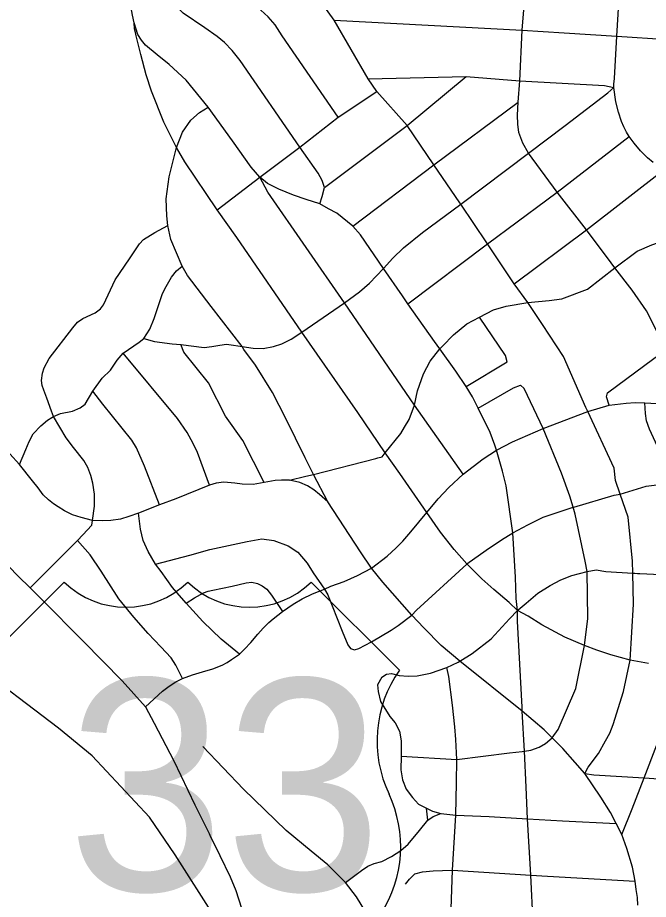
# Model space of a CAD drawing. Extents: x 1755200 to 1902939, y 644115 to 788070.
# Drawn here: x 1808159 to 1812308, y 725250 to 731049 of the extents above; entities that cross this region are included whole.
import ezdxf

# ---------------------------------------------------------------- set-up
doc = ezdxf.new("R2010")
doc.units = 0
for name, color, linetype in [('GM_X_City_Street', 7, 'Continuous'), ('GM_X_Township', 7, 'Continuous'), ('GM_X_US_Route', 7, 'Continuous'), ('GM_X_US_Shield', 7, 'Continuous')]:
    doc.layers.add(name, color=color, linetype=linetype)

msp = doc.modelspace()

# ---------------------------------------------------------------- linework, layer by layer
at = {"layer": 'GM_X_City_Street'}
for points in [[(1812064.7, 729436), (1811901.5, 729654.1), (1811707.8, 729900.7), (1811520.8, 730157.3), (1811482.7, 730223.5), (1811456.2, 730293.1), (1811449.6, 730347.7), (1811447.9, 730407.3), (1811451.2, 730493.4), (1811463.6, 730633.9), (1811477.9, 730967.2), (1811504.2, 731286.2), (1811525.7, 731655.4), (1811571.1, 732469.5), (1811613.6, 733276.8), (1811614.9, 733300.7)], [(1808933.6, 730950.6), (1808927.7, 730975), (1808924.9, 731014), (1808915.5, 731064.3), (1808884.4, 731234.4), (1808773.2, 731765.5), (1808773.2, 731832.8)], [(1811068, 729831.7), (1810896.9, 730080.3), (1810720.9, 730339.7), (1810522.9, 730562.5), (1810464.1, 730645.2), (1810240.6, 731033), (1810174.5, 731126.5), (1810063.3, 731267.1), (1809960.3, 731370.1), (1809896.5, 731425.7), (1809796.8, 731500.9), (1809813.1, 731765.8), (1809813.6, 731773.3)], [(1810268.4, 730393.7), (1809899.8, 730928.6), (1809852.4, 731000.6), (1809806.6, 731054.5), (1809759.2, 731098.7), (1809684, 731152.6), (1809600.6, 731209.9), (1809525.4, 731263.8), (1809471.4, 731314.5), (1809433.8, 731375)], [(1812341, 730095.4), (1812303.7, 730126.7), (1812257.3, 730172.7), (1812214.3, 730223), (1812182.2, 730266.4), (1812164.8, 730295.9), (1812147.5, 730331.5), (1812131, 730366.3), (1812111.9, 730427.9), (1812095.4, 730493.8), (1812081.5, 730589.3), (1812082.3, 730611.9), (1812085, 730648.4), (1812100.6, 730926.1), (1812120.6, 731255.1)], [(1810148, 729823.9), (1810163.4, 729871.8), (1810177.3, 729932), (1810163.4, 729976.8), (1810135.6, 730026.2), (1810015.1, 730196.5), (1809622.2, 730767.6), (1809570.7, 730833), (1809520.5, 730886.1), (1809471.4, 730925.3), (1809391.3, 730981), (1809249, 731079), (1809201.6, 731123.2), (1809144.4, 731200)], [(1810689.9, 729219.7), (1810566.4, 729397.8), (1810415.1, 729620.1), (1810364.2, 729677.2), (1810259.2, 729763.7), (1810205.1, 729791.5), (1810148, 729823.9), (1810057.1, 729851.5), (1809974.8, 729881), (1809878.4, 729921.4), (1809802.1, 729958.3), (1809752.5, 729999.1), (1809696.5, 730064.4), (1809573.6, 730237.8), (1809412.1, 730460.7), (1809268.7, 730636.8), (1809155.9, 730741.2), (1809078, 730803.8), (1809000.1, 730867.8), (1808973.6, 730901.2), (1808950, 730937.4), (1808924.9, 731014)], [(1810240.6, 731033), (1811477.9, 730967.2), (1811755.1, 730948.7), (1812100.6, 730926.1), (1812435.6, 730905.3), (1813230.1, 730807.5), (1813233.7, 730807.3), (1813987.4, 730807.1), (1814024.8, 730804.5), (1814921.5, 730747.2), (1814957.3, 730744.9)], [(1812310, 726800.5), (1812188, 726823.8), (1812060.5, 726858), (1811969.6, 726888.3), (1811888.8, 726919.4), (1811758.6, 726973.7), (1811606.7, 727055.3), (1811517.5, 727111.7), (1811447.7, 727150.1), (1811392.2, 727201.3), (1811292.4, 727287), (1811213.4, 727357.3), (1811115.3, 727455.4), (1811031.6, 727551.2), (1810941.5, 727663.9), (1810851.5, 727793.1), (1810672.6, 728050.9), (1810578, 728187.2), (1810396.6, 728451.1), (1810028.4, 728980.3), (1809601.7, 729602.8), (1809471.2, 729784.7), (1809259.8, 730100.2), (1809203.8, 730195), (1809119.9, 730361.3), (1809040.4, 730565.8), (1809004.2, 730673), (1808969.4, 730806.6), (1808938.8, 730929), (1808933.6, 730950.6)], [(1810177.3, 729932), (1810720.9, 730339.7), (1811110.2, 730662.2)], [(1810464.1, 730645.2), (1811110.2, 730662.2), (1811463.6, 730633.9), (1812019, 730603.2), (1812081.5, 730589.3)], [(1808989.4, 728939.2), (1809059.3, 728918.9), (1809175.9, 728903.4), (1809233.4, 728898.7), (1809387.2, 728880.1), (1809437, 728886.3), (1809489.8, 728895.6), (1809533.4, 728900.3), (1809578.4, 728894.1), (1809635.2, 728884.8), (1809708.2, 728875.4), (1809773.5, 728872.3), (1809843.4, 728884.8), (1809897, 728903.4), (1809959.2, 728933.7), (1810028.4, 728980.3), (1810309.7, 729173), (1810407.6, 729244.6), (1810473.8, 729302.1), (1810566.4, 729397.8), (1810626.7, 729465.7), (1810697.7, 729533.6), (1810822.8, 729635.6), (1811074.4, 729822.4), (1811520.8, 730157.3), (1811762, 730340.2), (1812041.6, 730554.6), (1812081.5, 730589.3)], [(1809471.2, 729784.7), (1809752.5, 729999.1), (1810015.1, 730196.5), (1810268.4, 730393.7), (1810522.9, 730562.5)], [(1810364.2, 729677.2), (1810896.9, 730080.3), (1811451.2, 730493.4)], [(1809648.1, 728866.9), (1809635.2, 728884.8), (1809433.1, 729149), (1809276.9, 729352.6), (1809241.9, 729414.7), (1809166.3, 729590.3), (1809147.9, 729682.1), (1809141.3, 729744.7), (1809137, 729857.7), (1809155.7, 730002.2), (1809203.8, 730195), (1809244.2, 730296), (1809298.6, 730373.7), (1809356.2, 730425), (1809412.1, 730460.7)], [(1811639.4, 729850), (1811707.8, 729900.7), (1812182.2, 730266.4)], [(1811426.5, 729299), (1811901.5, 729654.1), (1812412.2, 730050.3)], [(1811089.2, 728046.2), (1810770.3, 728499.1), (1810309.7, 729173), (1809805.3, 729899.7), (1809752.5, 729999.1)], [(1810727, 729166.2), (1811250.4, 729561.5), (1811639.4, 729850)], [(1811245.9, 729568.3), (1811074.4, 729822.4), (1811068, 729831.7)], [(1808381.7, 728461.1), (1808350.6, 728545.7), (1808330.6, 728597.8), (1808321.1, 728630.3), (1808316.8, 728662.9), (1808321.9, 728709.8), (1808334.1, 728746.2), (1808367.1, 728806.1), (1808521.5, 729007.5), (1808552.6, 729046.4), (1808588.3, 729069.7), (1808669.2, 729107), (1808704.9, 729133.4), (1808723.6, 729159.9), (1808801.3, 729324.6), (1808894.5, 729462.9), (1808959.8, 729560.8), (1808986.2, 729590.4), (1809060.9, 729635.5), (1809147.9, 729682.1)], [(1810954.1, 728888.6), (1811026.6, 728962.4), (1811114.6, 729034.9), (1811198, 729079.7), (1811289.1, 729126), (1811372.5, 729150.7), (1811516, 729175.4), (1811655, 729187.8), (1811739.9, 729198.6), (1811908.1, 729263.4), (1812088.5, 729404.2), (1812234.2, 729511.7), (1812330.2, 729554.8), (1812374.9, 729569.7), (1812441.1, 729581.3), (1812541.6, 729584.1), (1812872.3, 729565), (1813155.3, 729549.4), (1813946.7, 729498.1), (1814855.6, 729442.7), (1814890.2, 729438.9)], [(1811897.5, 728485.5), (1811750.7, 728820.3), (1811611.8, 729030.3), (1811516, 729175.4), (1811426.5, 729299), (1811250.4, 729561.5), (1811245.9, 729568.3)], [(1808383.4, 728418.6), (1808395.7, 728425.9), (1808440.9, 728444.1), (1808520.7, 728460.6), (1808571.5, 728483.2), (1808604.2, 728505.6), (1808654.3, 728591.8), (1808714.3, 728676.5), (1808770.2, 728729.3), (1808813.7, 728796.1), (1808854.1, 728842.8), (1808958.3, 728914.3), (1808989.4, 728939.2), (1809029.8, 728999.8), (1809057.7, 729069.7), (1809096.6, 729189.4), (1809112.1, 729234.5), (1809135.5, 729281.1), (1809171.2, 729341.7), (1809203.8, 729383.6), (1809241.9, 729414.7)], [(1812424.6, 728864.5), (1812297.1, 729121.1), (1812201.1, 729255.2), (1812088.5, 729404.2), (1812064.7, 729436)], [(1810901.7, 728917.7), (1810727, 729166.2), (1810689.9, 729219.7)], [(1811380.2, 728784.8), (1811367.8, 728826.5), (1811198, 729079.7)], [(1809780.3, 727991), (1809641.4, 728267.1), (1809526.6, 728428.1), (1809415.2, 728646.9), (1809252, 728847.5), (1809233.4, 728898.7)], [(1810199.6, 727863.4), (1810105.8, 728044), (1810051.1, 728153.3), (1809922.7, 728411.2), (1809834.9, 728583.2), (1809724.5, 728762), (1809648.1, 728866.9)], [(1810529.2, 728153.1), (1810558.1, 728161.2), (1810578, 728187.2), (1810680.5, 728313.1), (1810705.2, 728355.2), (1810734.3, 728406), (1810770.3, 728499.1), (1810788.8, 728593.3), (1810828.9, 728706), (1810872.2, 728789.4), (1810935.5, 728869.7), (1810954.1, 728888.6)], [(1811297.4, 728237.3), (1811267.4, 728320), (1811188.6, 728480.6), (1811151.3, 728553.7), (1811109.3, 728622.1), (1811042, 728724.6), (1810935.5, 728869.7), (1810901.7, 728917.7)], [(1812032.4, 728553.8), (1812039.2, 728581.2), (1812345.4, 728806.4), (1812424.6, 728864.5), (1812491.7, 728896), (1812511.6, 728903.8)], [(1809421.8, 727972.8), (1809342.8, 728188.9), (1809314.1, 728248), (1809275.1, 728319.1), (1809211.4, 728412.5), (1808854.1, 728842.8)], [(1811109.3, 728622.1), (1811380.2, 728784.8)], [(1811188.6, 728480.6), (1811421.9, 728613.4), (1811466.6, 728631.9)], [(1811596.5, 728388.2), (1811491.3, 728610.3), (1811466.6, 728631.9)], [(1809092.8, 727844.3), (1808994.7, 728098.7), (1808940, 728220.2), (1808909.5, 728269.3), (1808719.8, 728507.3), (1808654.3, 728591.8)], [(1808999.9, 726516.7), (1809113, 726619.2), (1809155.5, 726651.9), (1809200, 726680.4), (1809243, 726703.3), (1809309.1, 726726.5), (1809376.1, 726746.2), (1809443.8, 726766), (1809505.4, 726790.3), (1809537.3, 726808.6), (1809566.2, 726826.8), (1809617.9, 726861.3), (1809652.1, 726895.3), (1809693.2, 726940.1), (1809738.8, 726994.1), (1809775.3, 727034.4), (1809812.6, 727070.2), (1809839.9, 727093.8), (1809901.6, 727144), (1809972.3, 727190.3), (1810030.8, 727226.1), (1810098.5, 727259.5), (1810177, 727289.6), (1810219.4, 727309), (1810306.9, 727340.9), (1810395.1, 727379.7), (1810486.9, 727428.5), (1810590.5, 727507.4), (1810649.1, 727560.7), (1810692.6, 727604.7), (1810745.6, 727667.2), (1810851.5, 727793.1), (1810925.9, 727884.6), (1810996.7, 727957.6), (1811089.2, 728046.2), (1811221, 728147.8), (1811309.2, 728204.8), (1811415.6, 728259.5), (1811616.4, 728346.3), (1811909.9, 728457.3), (1812050.6, 728499.9), (1812163.1, 728513.5), (1812221.7, 728516.6), (1812285.6, 728514.3), (1812516.8, 728501.4)], [(1812050.6, 728499.9), (1812032.4, 728553.8)], [(1808242.1, 727298), (1808553.7, 727610), (1808588.4, 727647.3), (1808647.5, 727711.5), (1808652.7, 727741.9), (1808664, 727834.8), (1808664.9, 727914.6), (1808654.4, 727986.7), (1808641.4, 728037.9), (1808620.6, 728090.8), (1808594.5, 728136.9), (1808525.9, 728221.9), (1808477.4, 728285.3), (1808395.7, 728425.9), (1808381.8, 728460.6), (1808381.7, 728461.1)], [(1811890.5, 726077.8), (1811912.2, 726118.6), (1811979.9, 726209.8), (1812026.8, 726291.4), (1812054.6, 726343.5), (1812077.2, 726399), (1812145.3, 726617.9), (1812188, 726823.8), (1812211.7, 727190.8), (1812206.7, 727395.5), (1812204.7, 727473.9), (1812175.7, 727763), (1812122.9, 727915.6), (1812092.2, 728004.2), (1812083.3, 728085.4), (1811909.9, 728457.3), (1811897.5, 728485.5)], [(1812134.4, 725675.9), (1812201.6, 725844.6), (1812281.5, 726048.6), (1812364, 726266.5), (1812426.9, 726468.7), (1812461.5, 726595.3), (1812498.1, 726779.5), (1812528.4, 727015), (1812528.3, 727209.9), (1812523.6, 727380.1), (1812520.5, 727490.8), (1812482.1, 727835.8), (1812463.5, 727988.8), (1812436.2, 728067.1), (1812396.6, 728172.1), (1812356.3, 728256.5), (1812316.8, 728343.2), (1812297, 728398), (1812289.4, 728444.3), (1812285.6, 728514.3)], [(1808170.9, 728109.1), (1808212.6, 728208), (1808235.6, 728260.1), (1808262.1, 728310.5), (1808310.7, 728364.3), (1808354.9, 728401.6), (1808383.4, 728418.6)], [(1811478.6, 726222.9), (1811493, 726224.5), (1811535.5, 726231.5), (1811591.1, 726251.4), (1811632.7, 726275.3), (1811676.1, 726313.1), (1811714.3, 726366), (1811831.6, 726636.1), (1811888.8, 726919.4), (1811909.8, 727096.6), (1811906.2, 727405.1), (1811893.6, 727473.1), (1811826.5, 727782.5), (1811813.5, 727828.2), (1811792.8, 727901.1), (1811738, 728053.5), (1811616.4, 728346.3), (1811596.5, 728388.2)], [(1812239.5, 725211.5), (1812236, 725261), (1812229.1, 725314.8), (1812221.2, 725368.6), (1812203.4, 725462), (1812167.4, 725583.9), (1812134.4, 725675.9), (1812097.1, 725748), (1812058.9, 725820.9), (1811995.6, 725922.5), (1811890.5, 726077.8), (1811827.5, 726150.2), (1811745.4, 726240.9), (1811676.1, 726313.1), (1811623.2, 726364.3), (1811479.1, 726486.7), (1811068.5, 726815.7), (1810945.2, 726919), (1810832.4, 727035.3), (1810752.5, 727117.8), (1810562.4, 727336.5), (1810486.9, 727428.5), (1810414, 727535.3), (1810199.6, 727863.4), (1810144, 727912), (1810107.5, 727942.4), (1810065.9, 727968.5), (1810014.7, 727991.9), (1809948.7, 728007.5), (1809894, 728007.5), (1809852.4, 728004.9), (1809780.3, 727991), (1809709.1, 727977.1), (1809637.1, 727979.7), (1809588.4, 727987.6), (1809515.5, 727992.8), (1809464.3, 727986.7), (1809421.8, 727972.8), (1809200.4, 727884.2), (1809092.8, 727844.3), (1808954.8, 727788.8), (1808891.4, 727767.9), (1808835, 727750.6), (1808772.5, 727741.6), (1808714.3, 727739.8), (1808652.7, 727741.9), (1808576.3, 727760.1), (1808519.9, 727779.2), (1808466.9, 727804.4), (1808425.3, 727830.4), (1808394, 727852.1), (1808361.9, 727878.2), (1808328, 727911.2), (1808293.3, 727955.4), (1808257.7, 728002.3), (1808170.9, 728109.1), (1808041.6, 728249.7)], [(1811477.6, 726513.6), (1811447.7, 727079.1), (1811447.7, 727150.1), (1811439.8, 727227.8), (1811433.9, 727368.6), (1811417.9, 727660.8), (1811372, 727969.3), (1811349.5, 728064.8), (1811309.2, 728204.8), (1811297.4, 728237.3)], [(1809948.7, 728007.5), (1810054.6, 728033.6), (1810105.8, 728044), (1810514.7, 728149), (1810529.2, 728153.1)], [(1811114.3, 727454.5), (1811115.3, 727455.4), (1811241.5, 727545.8), (1811342.5, 727614.2), (1811417.9, 727660.8), (1811515, 727712.1), (1811616.4, 727764.4), (1811813.5, 727828.2), (1811818.5, 727829.8), (1812082.7, 727907.7), (1812122.9, 727915.6), (1812293.2, 727967.5), (1812449.8, 727987.1)], [(1809617.9, 726861.3), (1809497.3, 726961.2), (1809376.6, 727077.5), (1809267.2, 727197.3), (1809178.7, 727299.7), (1809102.3, 727405.6), (1809066.7, 727453.4), (1809018.1, 727538.4), (1808986, 727609.6), (1808967.2, 727684.9), (1808954.8, 727788.8)], [(1812219.7, 727394.8), (1812236.4, 727393.8), (1812252.4, 727392.9), (1812523.6, 727380.1), (1812853.1, 727383.9), (1813179.4, 727365.3), (1813503.1, 727349.4), (1813824.2, 727333.5), (1813911.7, 727341.5), (1813967.4, 727346.8), (1814049.7, 727368), (1814145.2, 727402.5), (1814440.6, 727534.5), (1814643.7, 727620.5), (1814736, 727658.8)], [(1809243, 726703.3), (1809222.1, 726745.9), (1809200.4, 726791), (1809168.3, 726837.9), (1809100.6, 726910), (1809017.2, 726997.6), (1808922.6, 727105.3), (1808825.4, 727225.9), (1808707.8, 727407.2), (1808635.5, 727515.3), (1808553.7, 727610)], [(1809066.7, 727453.4), (1809292.2, 727513.7), (1809424.3, 727550.6), (1809668.6, 727604.3), (1809766.7, 727620.9), (1809845, 727609.4), (1809939.5, 727573.8), (1810001.9, 727534), (1810064.5, 727460.2), (1810103, 727398.2), (1810177, 727289.6), (1810199.6, 727252.3), (1810202.2, 727245.8)], [(1810375.8, 726890.3), (1810403.6, 726900.7), (1810486.9, 726944.1), (1810617.1, 727020.5), (1810662.2, 727051.8), (1810752.5, 727117.8), (1810782.9, 727152.5), (1811114.3, 727454.5)], [(1811452.1, 727153.8), (1811503.8, 727198), (1811581.5, 727264.5), (1811662.2, 727314.8), (1811733, 727351.3), (1811805.5, 727380.8), (1811906.2, 727405.1), (1811964.3, 727416.4), (1812027.8, 727405.6), (1812206.7, 727395.5), (1812219.7, 727394.8)], [(1809267.2, 727197.3), (1809323.7, 727232.9), (1809381.4, 727266.4), (1809412.6, 727277), (1809444.3, 727284.1), (1809571.5, 727310.5), (1809662.8, 727332.5), (1809700.8, 727334.8), (1809737.3, 727328), (1809768.5, 727312), (1809798.1, 727289.9), (1809829.3, 727251.2), (1809901.6, 727144)], [(1810202.2, 727245.8), (1810228.2, 727180.3), (1810295, 727014.5), (1810330.6, 726924.2), (1810348, 726900.7), (1810375.8, 726890.3)], [(1811057.1, 726810.2), (1811068.5, 726815.7), (1811150.1, 726866.9), (1811273.3, 726964.1), (1811395.8, 727095.4), (1811447.7, 727150.1), (1811452.1, 727153.8)], [(1810554.6, 726711.5), (1810585.8, 726731.5), (1810618.8, 726735), (1810668.3, 726722.8), (1810727.3, 726716.7), (1810787.2, 726719.3), (1810832.4, 726727.6), (1810875.8, 726737.6), (1810982.5, 726774), (1811057.1, 726810.2)], [(1811008.9, 725124.1), (1811020.7, 725440.7), (1811041.6, 725804.4), (1811046.8, 726015.3), (1811047.7, 726169.8), (1811041.6, 726300.9), (1811035.5, 726383.4), (1811020.7, 726527.5), (1810994.7, 726715.8), (1810982.5, 726774)], [(1810554.6, 726711.5), (1810527.2, 726661.1), (1810531.9, 726616.4), (1810546.1, 726550.4), (1810607.3, 726451.3), (1810642.7, 726411.3), (1810671, 726357), (1810682.8, 726293.4), (1810682.8, 726192.1), (1810680.4, 726102.5), (1810691, 726035.3), (1810715.8, 725975.2), (1810755.9, 725919.8), (1810796, 725876.1), (1810847.8, 725849), (1810889.1, 725829), (1810942.1, 725814.9)], [(1811550.2, 725092.6), (1811535.5, 725409.4), (1811513.8, 725780.1), (1811504.3, 725987.6), (1811493, 726224.5), (1811479.1, 726486.7), (1811477.6, 726513.6)], [(1810457, 725154.8), (1810389.1, 725266.5), (1810316.8, 725360.7), (1810200.7, 725476.7), (1810091.2, 725566.5), (1809924.8, 725702.3), (1809644.4, 725973.9), (1809377.3, 726254.2)], [(1810682.8, 726192.1), (1811047.7, 726169.8), (1811394.9, 726213.2), (1811478.6, 726222.9)], [(1811890.5, 726077.8), (1811949.6, 726069.2), (1812281.5, 726048.6), (1812601.8, 726027.8), (1812719.9, 726021.7), (1812735.2, 726020.8)], [(1810858.4, 725770.1), (1810847.8, 725849)], [(1810316.8, 725360.7), (1810421.1, 725440), (1810463.5, 725467.2), (1810504.8, 725486), (1810554.3, 725499), (1810619.1, 725530.8), (1810679.3, 725570.9), (1810727.6, 725612.1), (1810803, 725701.7), (1810858.4, 725770.1), (1810893.8, 725794.8), (1810942.1, 725814.9)], [(1810942.1, 725814.9), (1811041.6, 725804.4), (1811261.2, 725795.7), (1811513.8, 725780.1), (1811743.8, 725767.1), (1812097.1, 725748)], [(1810709.9, 725350.5), (1810737, 725383.5), (1810771.2, 725417.6), (1810821.9, 725430.6), (1810892.6, 725437.7), (1810955.1, 725438.8), (1811020.7, 725440.7), (1811535.5, 725409.4), (1811644, 725402.5), (1812221.2, 725368.6)]]:
    msp.add_lwpolyline(points, dxfattribs=at)
at = {"layer": 'GM_X_Township'}
msp.add_lwpolyline([(1809460.3, 725127.1), (1809195.9, 725542.3), (1809026.6, 725789.6), (1808649.2, 726193.1), (1808427.9, 726375.4), (1807849.9, 726813.4)], dxfattribs=at)
at = {"layer": 'GM_X_US_Route'}
for points in [[(1807800.5, 727791.2), (1807875.7, 727689.5), (1808040.7, 727500.3), (1808162.2, 727375.3), (1808242.1, 727298), (1808315.9, 727225.1), (1808591, 726948.2), (1808847.1, 726686.9), (1808999.9, 726516.7), (1809056.3, 726409.1), (1809185.7, 726160), (1809324.5, 725870.9), (1809418.3, 725683.4), (1809423.7, 725672.5)], [(1809423.7, 725672.5), (1809490.4, 725538.9), (1809558, 725396.9), (1809595.4, 725307.5), (1809632.7, 725192.1), (1809680.4, 724995), (1809767.2, 724626.1), (1809829.7, 724390), (1809924.4, 724074.9), (1810012.9, 723801.5), (1810133.6, 723453.4), (1810294.1, 723056.4), (1810309.8, 723017.5)]]:
    msp.add_lwpolyline(points, dxfattribs=at)
at = {"layer": 'GM_X_US_Shield'}
for p, q in [((1808466, 727336.8), (1807885.9, 726756.8)), ((1810670.3, 726756.8), (1810090.2, 727336.8))]:
    msp.add_line(p, q, dxfattribs=at)
for centre, radius, start, end in [((1808872.1, 727751.1), 580.1, 225.573, 314.427), ((1809684.2, 727751.1), 580.1, 225.573, 314.427), ((1811335.5, 726290.9), 812.1, 144.99907, 205.45288), ((1808689, 725596.5), 812.1, 154.83192, 270.63826), ((1809867.2, 725596.5), 812.1, 269.36174, 25.16808)]:
    msp.add_arc(centre, radius, start, end, dxfattribs=at)

# ---------------------------------------------------------------- texts
msp.add_text('33', height=1392.19, dxfattribs=at).set_placement((1808485.7, 725306.6))

doc.saveas('drawing.dxf')
